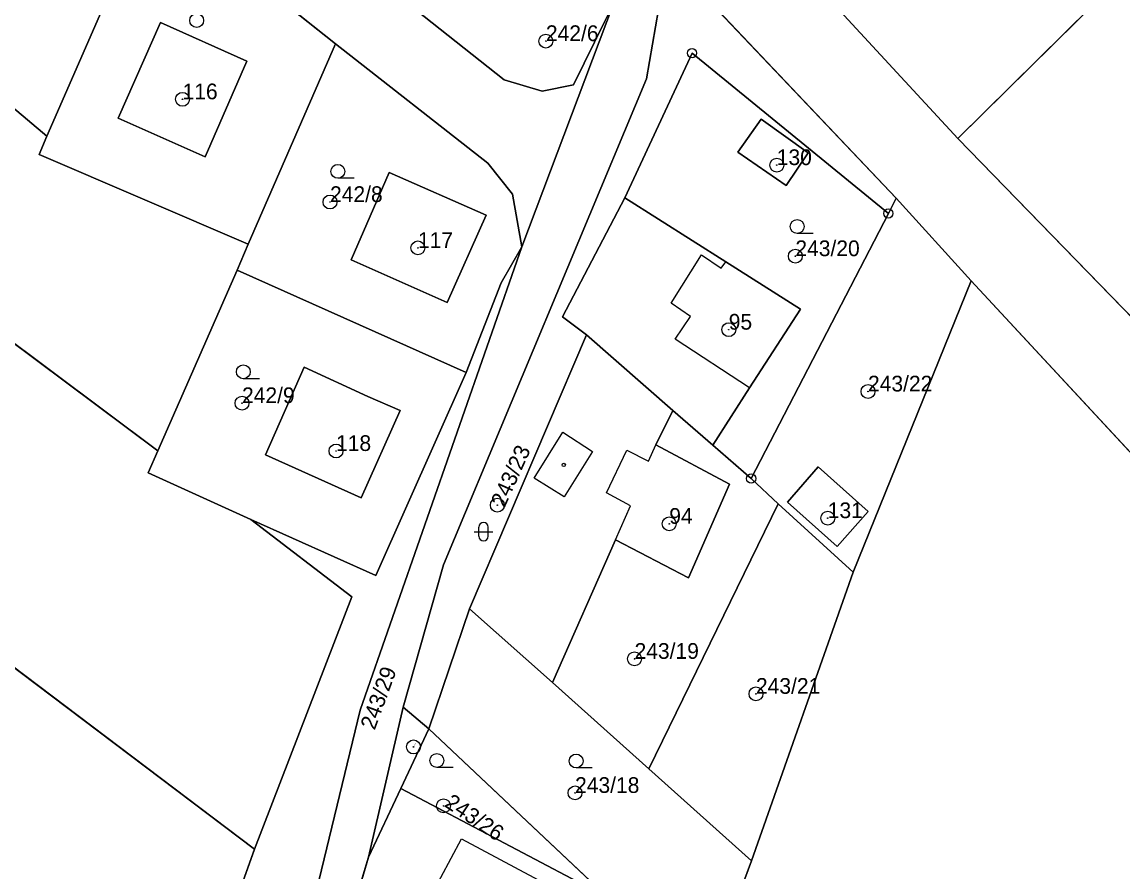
# Model space of a CAD drawing. Extents: x -652854 to -650068, y -1097661 to -1095417.
# Drawn here: x -650938.6 to -650819.6, y -1096137.1 to -1096045.2 of the extents above; entities that cross this region are included whole.
import ezdxf

# ---------------------------------------------------------------- set-up
doc = ezdxf.new("R2010")
doc.units = 0
for name, color, linetype in [('Definiční body parcel', 7, 'Continuous'), ('Geodetické body', 7, 'Continuous'), ('Hranice - vnitř_ kresba', 7, 'Continuous'), ('Hranice parcel', 7, 'Continuous'), ('Obvody jako plochy', 7, 'Continuous'), ('Parcelní čísla', 7, 'Continuous'), ('Prvky pro prodl_ par_ č_', 7, 'Continuous'), ('Značky kultur', 7, 'Continuous'), ('Značky na budově ne v SPI', 7, 'Continuous')]:
    doc.layers.add(name, color=color, linetype=linetype)

msp = doc.modelspace()

# ---------------------------------------------------------------- linework, layer by layer
at = {"layer": 'Definiční body parcel'}
for centre, radius in [((-650919.7, -1096045.05), 0.75), ((-650881.96, -1096047.28), 0.75), ((-650881.96, -1096047.28), 0.0327), ((-650921.23, -1096053.57), 0.75), ((-650921.23, -1096053.57), 0.0327), ((-650857.01, -1096060.68), 0.75), ((-650857.01, -1096060.68), 0.0327), ((-650905.29, -1096064.67), 0.75), ((-650905.29, -1096064.67), 0.0327), ((-650895.79, -1096069.63), 0.75), ((-650895.79, -1096069.63), 0.0327), ((-650855, -1096070.52), 0.75), ((-650855, -1096070.52), 0.0327), ((-650862.2, -1096078.46), 0.75), ((-650862.2, -1096078.46), 0.0327), ((-650847.15, -1096085.14), 0.75), ((-650847.15, -1096085.14), 0.0327), ((-650914.8, -1096086.4), 0.75), ((-650914.8, -1096086.4), 0.0327), ((-650904.64, -1096091.57), 0.75), ((-650904.64, -1096091.57), 0.0327), ((-650887.21, -1096097.43), 0.75), ((-650887.21, -1096097.43), 0.0327), ((-650868.63, -1096099.44), 0.75), ((-650851.5, -1096098.83), 0.75), ((-650868.63, -1096099.44), 0.0327), ((-650851.5, -1096098.83), 0.0327), ((-650872.38, -1096114.03), 0.75), ((-650872.38, -1096114.03), 0.0327), ((-650859.26, -1096117.81), 0.75), ((-650859.26, -1096117.81), 0.0327), ((-650896.27, -1096123.55), 0.75), ((-650896.27, -1096123.55), 0.0327), ((-650878.81, -1096128.52), 0.75), ((-650893.02, -1096129.92), 0.75), ((-650878.81, -1096128.52), 0.0327), ((-650893.02, -1096129.92), 0.0327)]:
    msp.add_circle(centre, radius, dxfattribs=at)
at = {"layer": 'Geodetické body'}
for centre, radius in [((-650866.17, -1096048.58), 0.5), ((-650866.17, -1096048.58), 0.001), ((-650844.95, -1096065.9), 0.5), ((-650844.95, -1096065.9), 0.001), ((-650859.78, -1096094.55), 0.5), ((-650859.78, -1096094.55), 0.001)]:
    msp.add_circle(centre, radius, dxfattribs=at)
at = {"layer": 'Hranice - vnitř_ kresba'}
for p, q in [((-650868.41, -1096075.61), (-650865.14, -1096070.37)), ((-650865.14, -1096070.37), (-650863.01, -1096071.8)), ((-650863.01, -1096071.8), (-650862.51, -1096071.13)), ((-650866.33, -1096077.05), (-650868.41, -1096075.61)), ((-650867.98, -1096079.5), (-650866.33, -1096077.05)), ((-650859.96, -1096084.75), (-650867.98, -1096079.5)), ((-650883.24, -1096094.51), (-650880.14, -1096089.53)), ((-650880.14, -1096089.53), (-650876.94, -1096091.64)), ((-650875.42, -1096096.08), (-650873.23, -1096091.48)), ((-650873.23, -1096091.48), (-650870.88, -1096092.66)), ((-650870.88, -1096092.66), (-650870.08, -1096090.89)), ((-650876.94, -1096091.64), (-650879.98, -1096096.54)), ((-650879.98, -1096096.54), (-650883.24, -1096094.51)), ((-650872.81, -1096097.5), (-650875.42, -1096096.08)), ((-650874.45, -1096101.18), (-650872.81, -1096097.5)), ((-650896.34, -1096143.33), (-650891.1, -1096133.49)), ((-650891.1, -1096133.49), (-650881.17, -1096138.78))]:
    msp.add_line(p, q, dxfattribs=at)
at = {"layer": 'Hranice parcel'}
for p, q in [((-650797.14, -1096017.98), (-650837.43, -1096057.82)), ((-650905.32, -1096036.52), (-650886.47, -1096051.45)), ((-650904.71, -1096047.58), (-650916.32, -1096038.32)), ((-650868.81, -1096038.2), (-650871.08, -1096051.36)), ((-650844.12, -1096064.27), (-650868.81, -1096038.2)), ((-650929.43, -1096042.79), (-650935.88, -1096057.57)), ((-650837.43, -1096057.82), (-650851.49, -1096042.56)), ((-650874.66, -1096043.25), (-650884.57, -1096069.52)), ((-650878.99, -1096052.02), (-650875.54, -1096045.04)), ((-650923.6, -1096045.27), (-650928.19, -1096055.62)), ((-650914.27, -1096049.45), (-650923.6, -1096045.27)), ((-650947.07, -1096048.17), (-650935.88, -1096057.57)), ((-650914.12, -1096069.22), (-650904.71, -1096047.58)), ((-650888.23, -1096060.47), (-650904.71, -1096047.58)), ((-650873.42, -1096064.2), (-650866.17, -1096048.58)), ((-650866.17, -1096048.58), (-650844.95, -1096065.9)), ((-650918.79, -1096059.79), (-650914.27, -1096049.45)), ((-650871.08, -1096051.36), (-650893.01, -1096103.89)), ((-650886.47, -1096051.45), (-650882.38, -1096052.68)), ((-650882.38, -1096052.68), (-650878.99, -1096052.02)), ((-650923.91, -1096091.54), (-650976.4, -1096052.35)), ((-650928.19, -1096055.62), (-650918.79, -1096059.79)), ((-650858.71, -1096055.72), (-650861.2, -1096059.28)), ((-650853.6, -1096059.35), (-650858.71, -1096055.72)), ((-650935.88, -1096057.57), (-650936.73, -1096059.52)), ((-650837.43, -1096057.82), (-650815.91, -1096079.94)), ((-650861.2, -1096059.28), (-650855.98, -1096062.89)), ((-650855.98, -1096062.89), (-650853.6, -1096059.35)), ((-650936.73, -1096059.52), (-650914.12, -1096069.22)), ((-650885.56, -1096063.83), (-650888.23, -1096060.47)), ((-650898.91, -1096061.47), (-650903, -1096070.9)), ((-650888.42, -1096066.1), (-650898.91, -1096061.47)), ((-650884.57, -1096069.52), (-650885.56, -1096063.83)), ((-650873.42, -1096064.2), (-650880.16, -1096077.08)), ((-650873.42, -1096064.2), (-650862.51, -1096071.13)), ((-650844.95, -1096065.9), (-650844.12, -1096064.27)), ((-650836.01, -1096073.17), (-650844.12, -1096064.27)), ((-650892.62, -1096075.53), (-650888.42, -1096066.1)), ((-650844.95, -1096065.9), (-650859.78, -1096094.55)), ((-650915.34, -1096072.03), (-650914.12, -1096069.22)), ((-650884.57, -1096069.52), (-650902.03, -1096119.57)), ((-650886.78, -1096073.4), (-650884.57, -1096069.52)), ((-650903, -1096070.9), (-650892.62, -1096075.53)), ((-650862.51, -1096071.13), (-650854.43, -1096076.26)), ((-650923.91, -1096091.54), (-650915.34, -1096072.03)), ((-650890.57, -1096083.1), (-650915.34, -1096072.03)), ((-650886.78, -1096073.4), (-650890.57, -1096083.1)), ((-650848.76, -1096104.66), (-650836.01, -1096073.17)), ((-650788.5, -1096124.42), (-650836.01, -1096073.17)), ((-650913.45, -1096134.6), (-650990.95, -1096076.09)), ((-650880.16, -1096077.08), (-650877.58, -1096079.03)), ((-650859.96, -1096084.75), (-650854.43, -1096076.26)), ((-650890.21, -1096108.61), (-650877.58, -1096079.03)), ((-650877.58, -1096079.03), (-650868.24, -1096087.18)), ((-650912.27, -1096091.99), (-650908.09, -1096082.5)), ((-650890.57, -1096083.1), (-650900.33, -1096105.01)), ((-650863.92, -1096090.95), (-650859.96, -1096084.75)), ((-650897.71, -1096087.21), (-650901.91, -1096096.62)), ((-650870.08, -1096090.89), (-650868.24, -1096087.18)), ((-650868.24, -1096087.18), (-650863.92, -1096090.95)), ((-650924.96, -1096093.93), (-650923.91, -1096091.54)), ((-650870.08, -1096090.89), (-650862.13, -1096095.16)), ((-650863.92, -1096090.95), (-650859.78, -1096094.55)), ((-650901.91, -1096096.62), (-650912.27, -1096091.99)), ((-650924.96, -1096093.93), (-650913.85, -1096098.99)), ((-650852.52, -1096093.29), (-650855.86, -1096097.1)), ((-650847.15, -1096098.12), (-650852.52, -1096093.29)), ((-650859.78, -1096094.55), (-650856.85, -1096097.29)), ((-650862.13, -1096095.16), (-650866.54, -1096105.27)), ((-650856.85, -1096097.29), (-650870.85, -1096125.92)), ((-650856.85, -1096097.29), (-650848.76, -1096104.66)), ((-650855.86, -1096097.1), (-650850.5, -1096101.88)), ((-650850.5, -1096101.88), (-650847.15, -1096098.12)), ((-650913.85, -1096098.99), (-650900.33, -1096105.01)), ((-650902.95, -1096107.33), (-650913.85, -1096098.99)), ((-650881.24, -1096116.57), (-650874.45, -1096101.18)), ((-650866.54, -1096105.27), (-650874.45, -1096101.18)), ((-650893.01, -1096103.89), (-650897.38, -1096119.26)), ((-650848.76, -1096104.66), (-650859.75, -1096135.85)), ((-650902.95, -1096107.33), (-650913.45, -1096134.6)), ((-650894.61, -1096121.58), (-650890.21, -1096108.61)), ((-650890.21, -1096108.61), (-650881.24, -1096116.57)), ((-650881.24, -1096116.57), (-650870.85, -1096125.92)), ((-650909.81, -1096151.69), (-650902.03, -1096119.57)), ((-650897.38, -1096119.26), (-650901.13, -1096135.45)), ((-650894.61, -1096121.58), (-650897.38, -1096119.26)), ((-650897.64, -1096128.03), (-650894.61, -1096121.58)), ((-650894.61, -1096121.58), (-650875.22, -1096139.85)), ((-650870.85, -1096125.92), (-650859.75, -1096135.85)), ((-650901.13, -1096135.45), (-650897.64, -1096128.03)), ((-650875.22, -1096139.85), (-650897.64, -1096128.03)), ((-650913.45, -1096134.6), (-650933.62, -1096190.95)), ((-650901.13, -1096135.45), (-650904.08, -1096145.3)), ((-650859.75, -1096135.85), (-650864.8, -1096149.44))]:
    msp.add_line(p, q, dxfattribs=at)
msp.add_lwpolyline([(-650908.09, -1096082.5), (-650901.22, -1096085.69), (-650897.71, -1096087.21)], dxfattribs=at)
at = {"layer": 'Obvody jako plochy'}
for points in [[(-650815.91, -1096079.94), (-650837.43, -1096057.82), (-650851.49, -1096042.56), (-650856.61, -1096037.55), (-650866.08, -1096025.56), (-650869.83, -1096021.1), (-650878.58, -1096010.13), (-650884.15, -1096004.16), (-650888.72, -1095999.9), (-650906.97, -1095987.24), (-650919.07, -1095983.1), (-650939.79, -1095976.94), (-650942.73, -1095975.31), (-650965.11, -1095955.28), (-650999.89, -1095931.88), (-651069.69, -1095883.2), (-651088.16, -1095874.33), (-651093.24, -1095871.75), (-651106.05, -1095871.75), (-651124.53, -1095872.94)], [(-651111.53, -1095882.37), (-651098.01, -1095884.51), (-651076.72, -1095891.08), (-651069.09, -1095896.55), (-651006, -1095940.92), (-650970.52, -1095965.45), (-650947.06, -1095985.27), (-650941.58, -1095987.24), (-650928.95, -1095991.79), (-650910.04, -1095998.66), (-650895.24, -1096007.92), (-650885.14, -1096017.44), (-650874.29, -1096030.48), (-650868.81, -1096038.2), (-650844.12, -1096064.27), (-650836.01, -1096073.17), (-650788.5, -1096124.42)], [(-650933.62, -1096190.95), (-650913.45, -1096134.6), (-650990.95, -1096076.09), (-651009.35, -1096106.79), (-651010.55, -1096105.82), (-651030.5, -1096133.13), (-651070.99, -1096111.17), (-651084.01, -1096101.86), (-651087.49, -1096100.27), (-651097.64, -1096121.44), (-651165.97, -1096079.02), (-651156.45, -1096060.87), (-651099.24, -1095958.6), (-651062.2, -1095980.68), (-651049.83, -1095974.3), (-651066.45, -1095946.35), (-651086.96, -1095898.16), (-651112.56, -1095892.68), (-651141.79, -1095892.88), (-651224.65, -1095909.2), (-651256.73, -1095919.7), (-651301.18, -1095941.4)], [(-650904.08, -1096145.3), (-650901.13, -1096135.45), (-650897.38, -1096119.26), (-650893.01, -1096103.89), (-650871.08, -1096051.36), (-650868.81, -1096038.2), (-650874.29, -1096030.48), (-650875.52, -1096037.79), (-650873.91, -1096040.24), (-650874.66, -1096043.25), (-650884.57, -1096069.52), (-650902.03, -1096119.57), (-650909.81, -1096151.69)]]:
    msp.add_lwpolyline(points, dxfattribs=at)
for points in [[(-650928.95, -1095991.79), (-650941.58, -1095987.24), (-650943.99, -1095992.27), (-650946.25, -1095992.54), (-650959.24, -1096011.23), (-650948.93, -1096017.64), (-650954.29, -1096026.46), (-650958.9, -1096023.69), (-650976.4, -1096052.35), (-650923.91, -1096091.54), (-650915.34, -1096072.03), (-650914.12, -1096069.22), (-650936.73, -1096059.52), (-650935.88, -1096057.57), (-650947.07, -1096048.17), (-650926.24, -1096020.58), (-650927.6, -1096019.54), (-650929.8, -1096017.97), (-650930.14, -1096005.05), (-650934.27, -1095994.75), (-650932.24, -1095992.24)], [(-650851.49, -1096042.56), (-650837.43, -1096057.82), (-650797.14, -1096017.98), (-650825.13, -1095995.2), (-650839.79, -1096000.27), (-650851, -1096035.98)], [(-650797.14, -1096017.98), (-650837.43, -1096057.82), (-650815.91, -1096079.94), (-650814.51, -1096078.48), (-650793.24, -1096056.1), (-650772.49, -1096033.67), (-650789.35, -1096010.06)], [(-650891.33, -1096018.28), (-650905.32, -1096036.52), (-650886.47, -1096051.45), (-650882.38, -1096052.68), (-650878.99, -1096052.02), (-650875.54, -1096045.04), (-650874.66, -1096043.25), (-650873.91, -1096040.24), (-650875.52, -1096037.79), (-650878.59, -1096032.13)], [(-650926.24, -1096020.58), (-650947.07, -1096048.17), (-650935.88, -1096057.57), (-650929.43, -1096042.79), (-650926.04, -1096038.44), (-650922.29, -1096036.66), (-650916.32, -1096038.32), (-650904.71, -1096047.58), (-650888.23, -1096060.47), (-650885.56, -1096063.83), (-650884.57, -1096069.52), (-650874.66, -1096043.25), (-650875.54, -1096045.04), (-650878.99, -1096052.02), (-650882.38, -1096052.68), (-650886.47, -1096051.45), (-650905.32, -1096036.52)], [(-650935.88, -1096057.57), (-650936.73, -1096059.52), (-650914.12, -1096069.22), (-650904.71, -1096047.58), (-650916.32, -1096038.32), (-650922.29, -1096036.66), (-650926.04, -1096038.44), (-650929.43, -1096042.79)], [(-650873.42, -1096064.2), (-650866.17, -1096048.58), (-650844.95, -1096065.9), (-650844.12, -1096064.27), (-650868.81, -1096038.2), (-650871.08, -1096051.36), (-650893.01, -1096103.89), (-650897.38, -1096119.26), (-650894.61, -1096121.58), (-650890.21, -1096108.61), (-650877.58, -1096079.03), (-650880.16, -1096077.08)], [(-650914.27, -1096049.45), (-650923.6, -1096045.27), (-650928.19, -1096055.62), (-650918.79, -1096059.79)], [(-650914.27, -1096049.45), (-650918.79, -1096059.79), (-650928.19, -1096055.62), (-650923.6, -1096045.27)], [(-650915.34, -1096072.03), (-650890.57, -1096083.1), (-650886.78, -1096073.4), (-650884.57, -1096069.52), (-650885.56, -1096063.83), (-650888.23, -1096060.47), (-650904.71, -1096047.58), (-650914.12, -1096069.22)], [(-650873.42, -1096064.2), (-650862.51, -1096071.13), (-650854.43, -1096076.26), (-650859.96, -1096084.75), (-650863.92, -1096090.95), (-650859.78, -1096094.55), (-650844.95, -1096065.9), (-650866.17, -1096048.58)], [(-650990.95, -1096076.09), (-650913.45, -1096134.6), (-650902.95, -1096107.33), (-650913.85, -1096098.99), (-650924.96, -1096093.93), (-650923.91, -1096091.54), (-650976.4, -1096052.35)], [(-650858.71, -1096055.72), (-650853.6, -1096059.35), (-650855.98, -1096062.89), (-650861.2, -1096059.28)], [(-650858.71, -1096055.72), (-650861.2, -1096059.28), (-650855.98, -1096062.89), (-650853.6, -1096059.35)], [(-650898.91, -1096061.47), (-650903, -1096070.9), (-650892.62, -1096075.53), (-650888.42, -1096066.1)], [(-650898.91, -1096061.47), (-650888.42, -1096066.1), (-650892.62, -1096075.53), (-650903, -1096070.9)], [(-650873.42, -1096064.2), (-650880.16, -1096077.08), (-650877.58, -1096079.03), (-650868.24, -1096087.18), (-650863.92, -1096090.95), (-650859.96, -1096084.75), (-650854.43, -1096076.26), (-650862.51, -1096071.13)], [(-650844.95, -1096065.9), (-650859.78, -1096094.55), (-650856.85, -1096097.29), (-650848.76, -1096104.66), (-650836.01, -1096073.17), (-650844.12, -1096064.27)], [(-650913.45, -1096134.6), (-650933.62, -1096190.95), (-650930.6, -1096194.21), (-650928.4, -1096194.46), (-650909.81, -1096151.69), (-650902.03, -1096119.57), (-650884.57, -1096069.52), (-650886.78, -1096073.4), (-650890.57, -1096083.1), (-650900.33, -1096105.01), (-650913.85, -1096098.99), (-650902.95, -1096107.33)], [(-650923.91, -1096091.54), (-650924.96, -1096093.93), (-650913.85, -1096098.99), (-650900.33, -1096105.01), (-650890.57, -1096083.1), (-650915.34, -1096072.03)], [(-650683.93, -1096329.93), (-650684.92, -1096267.36), (-650682.55, -1096225.39), (-650668.72, -1096197.09), (-650711.09, -1096192.09), (-650728.33, -1096188.58), (-650742.01, -1096181.85), (-650751.15, -1096173.61), (-650769.16, -1096151.85), (-650788.5, -1096124.42), (-650836.01, -1096073.17), (-650848.76, -1096104.66), (-650859.75, -1096135.85), (-650864.8, -1096149.44), (-650773.22, -1096241.73)], [(-650890.21, -1096108.61), (-650881.24, -1096116.57), (-650874.45, -1096101.18), (-650866.54, -1096105.27), (-650862.13, -1096095.16), (-650870.08, -1096090.89), (-650868.24, -1096087.18), (-650877.58, -1096079.03)], [(-650897.71, -1096087.21), (-650901.22, -1096085.69), (-650908.09, -1096082.5), (-650912.27, -1096091.99), (-650901.91, -1096096.62)], [(-650897.71, -1096087.21), (-650901.91, -1096096.62), (-650912.27, -1096091.99), (-650908.09, -1096082.5), (-650901.22, -1096085.69)], [(-650863.92, -1096090.95), (-650868.24, -1096087.18), (-650870.08, -1096090.89), (-650862.13, -1096095.16), (-650866.54, -1096105.27), (-650874.45, -1096101.18), (-650881.24, -1096116.57), (-650870.85, -1096125.92), (-650856.85, -1096097.29), (-650859.78, -1096094.55)], [(-650852.52, -1096093.29), (-650847.15, -1096098.12), (-650850.5, -1096101.88), (-650855.86, -1096097.1)], [(-650852.52, -1096093.29), (-650855.86, -1096097.1), (-650850.5, -1096101.88), (-650847.15, -1096098.12)], [(-650856.85, -1096097.29), (-650870.85, -1096125.92), (-650859.75, -1096135.85), (-650848.76, -1096104.66)], [(-650894.61, -1096121.58), (-650875.22, -1096139.85), (-650864.8, -1096149.44), (-650859.75, -1096135.85), (-650870.85, -1096125.92), (-650881.24, -1096116.57), (-650890.21, -1096108.61)], [(-650901.13, -1096135.45), (-650897.64, -1096128.03), (-650894.61, -1096121.58), (-650897.38, -1096119.26)], [(-650897.64, -1096128.03), (-650875.22, -1096139.85), (-650894.61, -1096121.58)], [(-650901.13, -1096135.45), (-650904.08, -1096145.3), (-650869.04, -1096160.72), (-650864.8, -1096149.44), (-650875.22, -1096139.85), (-650897.64, -1096128.03)]]:
    msp.add_lwpolyline(points, close=True, dxfattribs=at)
at = {"layer": 'Značky kultur'}
for p, q in [((-650902.69, -1096062.11), (-650904.44, -1096062.11)), ((-650853.06, -1096068.06), (-650854.81, -1096068.06)), ((-650912.91, -1096083.76), (-650914.66, -1096083.76)), ((-650889.2, -1096100.79), (-650889.2, -1096099.79)), ((-650888.2, -1096100.79), (-650888.2, -1096099.79)), ((-650889.7, -1096100.29), (-650887.7, -1096100.29)), ((-650892, -1096125.77), (-650893.75, -1096125.77)), ((-650876.95, -1096125.82), (-650878.7, -1096125.82))]:
    msp.add_line(p, q, dxfattribs=at)
for centre in [(-650904.44, -1096061.36), (-650854.81, -1096067.31), (-650914.66, -1096083.01), (-650893.75, -1096125.02), (-650878.7, -1096125.07)]:
    msp.add_circle(centre, 0.75, dxfattribs=at)
for centre, start, end in [((-650888.7, -1096099.79), 0, 180), ((-650888.7, -1096100.79), 180, 0)]:
    msp.add_arc(centre, 0.5, start, end, dxfattribs=at)
at = {"layer": 'Značky na budově ne v SPI'}
msp.add_circle((-650880.03, -1096093.08), 0.175, dxfattribs=at)

# ---------------------------------------------------------------- texts
at = {"layer": 'Parcelní čísla'}
for s, p in [('242/6', (-650881.96, -1096047.28)), ('116', (-650921.23, -1096053.57)), ('130', (-650857.01, -1096060.68)), ('242/8', (-650905.29, -1096064.67)), ('117', (-650895.79, -1096069.63)), ('243/20', (-650855, -1096070.52)), ('95', (-650862.2, -1096078.46)), ('243/22', (-650847.15, -1096085.14)), ('242/9', (-650914.8, -1096086.4)), ('118', (-650904.64, -1096091.57)), ('131', (-650851.5, -1096098.83)), ('94', (-650868.63, -1096099.44)), ('243/19', (-650872.38, -1096114.03)), ('243/21', (-650859.26, -1096117.81)), ('243/18', (-650878.81, -1096128.52))]:
    msp.add_text(s, height=1.7, dxfattribs=at).set_placement(p)
for s, height, rotation, p in [('243/23', 1.7, 65.7, (-650886.435, -1096097.78)), ('243/29', 0.1, 63.963, (-650896.225, -1096123.572)), ('243/26', 1.7, 326.097, (-650893.02, -1096129.92))]:
    msp.add_text(s, height=height, rotation=rotation, dxfattribs=at).set_placement(p)
at = {"layer": 'Prvky pro prodl_ par_ č_'}
msp.add_text('243/29', height=1.7, rotation=69.831, dxfattribs=at).set_placement((-650900.468, -1096121.807))

doc.saveas('drawing.dxf')
